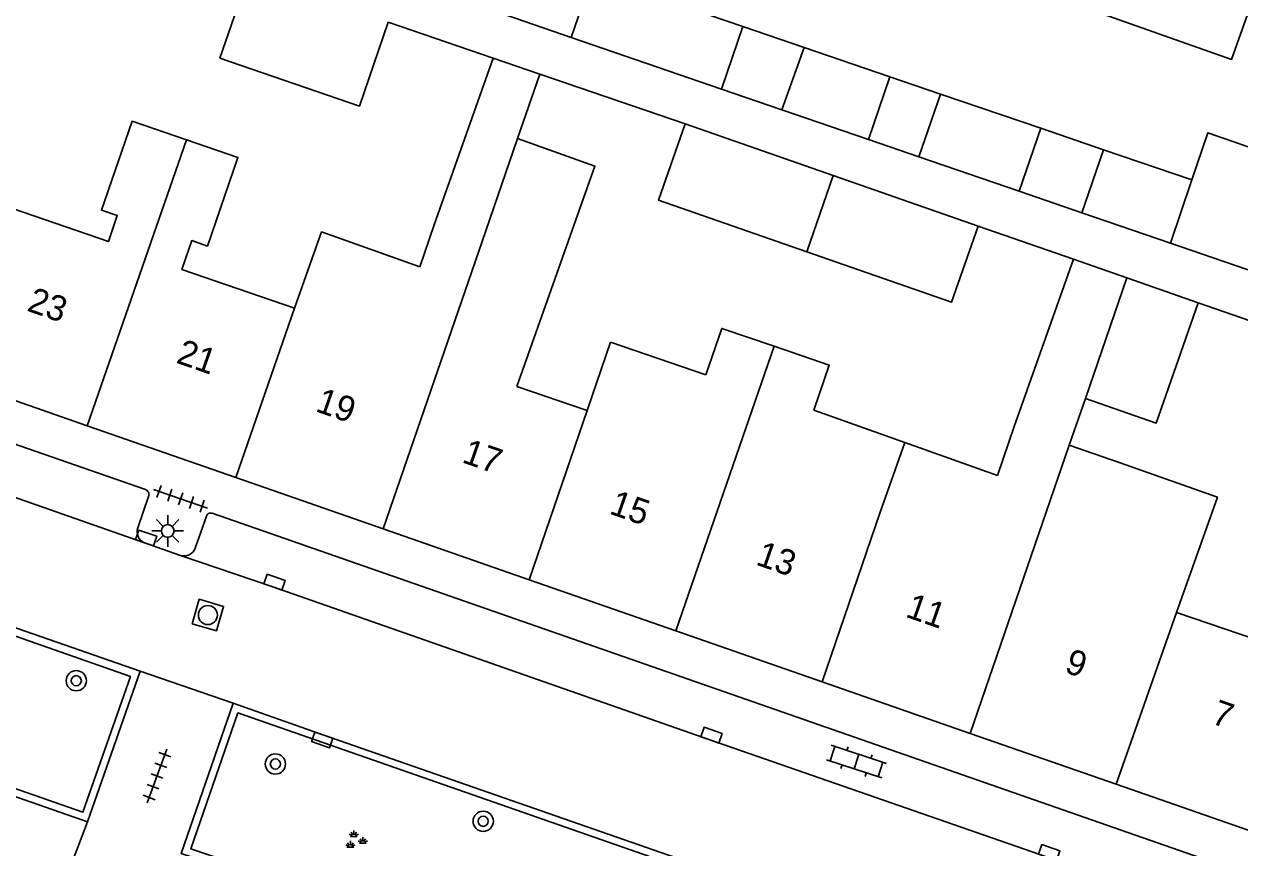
# Model space of a CAD drawing. Extents: x 131000 to 133014, y 396499 to 399001.
# Drawn here: x 131686.19 to 131734.13, y 398002.56 to 398035.03 of the extents above; entities that cross this region are included whole.
import ezdxf

# ---------------------------------------------------------------- set-up
doc = ezdxf.new("R2010")
doc.units = 0
for name, color, linetype in [('gg-afsc-erfafscheiding', 7, 'Continuous'), ('gg-anno-huisnummerreeks BGT', 7, 'Continuous'), ('gg-bbg-gedigitaliseerde bebouwing', 7, 'Continuous'), ('gg-bbg-gedigitaliseerde bijgebouw', 7, 'Continuous'), ('gg-bbg-hoofdgebouw', 7, 'Continuous'), ('gg-bbg-luifel en loopbrug', 7, 'Continuous'), ('gg-bbg-tussenscheiding', 7, 'Continuous'), ('gg-knt-verharding', 7, 'Continuous'), ('gg-knt-verharding nz', 7, 'Continuous'), ('gt-grn-groengrens', 7, 'Continuous'), ('gt-grn-weggrens', 7, 'Continuous'), ('gt-symb-boom', 7, 'Continuous'), ('gt-symb-groenvak', 7, 'Continuous'), ('gt-symb-klinker verharding', 7, 'Continuous'), ('gt-symb-kolk', 7, 'Continuous'), ('gt-symb-lichtmast', 7, 'Continuous'), ('gt-symb-rioolschacht', 7, 'Continuous'), ('gt-symb-tegel verharding', 7, 'Continuous')]:
    doc.layers.add(name, color=color, linetype=linetype)

# ---------------------------------------------------------------- blocks, each defined once
blk = doc.blocks.new('gt0-KOLK')
at = {"layer": 'gt-symb-kolk'}
blk.add_lwpolyline([(0, 0), (0.375, 0), (0.375, 0.4), (-0.375, 0.4), (-0.375, 0), (0, 0)], dxfattribs=at)
blk = doc.blocks.new('gt0-LMAST')
at = {"layer": 'gt-symb-lichtmast'}
for p, q in [((-0.005, 0.246), (-0.005, 0.621)), ((-0.182, 0.173), (-0.447, 0.438)), ((0.172, 0.173), (0.437, 0.438)), ((-0.255, -0.004), (-0.63, -0.004)), ((-0.182, -0.181), (-0.447, -0.446)), ((-0.005, -0.254), (-0.005, -0.629)), ((0.437, -0.446), (0.172, -0.181)), ((0.245, -0.004), (0.62, -0.004))]:
    blk.add_line(p, q, dxfattribs=at)
blk.add_circle((-0.005, -0.004), 0.25, dxfattribs=at)
blk = doc.blocks.new('gt0-TEG1')
at = {"layer": 'gt-symb-tegel verharding'}
for p, q in [((-1.125, 0), (1.125, 0)), ((-0.9, -0.25), (-0.9, 0.25)), ((-0.45, -0.25), (-0.45, 0.25)), ((0, -0.25), (0, 0.25)), ((0.45, -0.25), (0.45, 0.25)), ((0.9, -0.25), (0.9, 0.25))]:
    blk.add_line(p, q, dxfattribs=at)
blk = doc.blocks.new('gt0-GRVAK')
at = {"layer": 'gt-symb-groenvak'}
for p, q in [((-0.11, 0.189), (-0.228, 0.24)), ((-0.182, 0.153), (0.088, 0.153)), ((-0.091, 0.211), (-0.156, 0.322)), ((-0.047, 0.214), (-0.047, 0.393)), ((-0.004, 0.211), (0.061, 0.322)), ((0.015, 0.189), (0.133, 0.24)), ((0.262, -0.052), (0.197, 0.059)), ((0.305, -0.049), (0.305, 0.13)), ((0.349, -0.052), (0.414, 0.059)), ((-0.245, -0.228), (-0.363, -0.177)), ((-0.318, -0.264), (-0.047, -0.264)), ((-0.226, -0.206), (-0.291, -0.095)), ((-0.183, -0.203), (-0.183, -0.024)), ((-0.139, -0.206), (-0.074, -0.095)), ((-0.12, -0.228), (-0.002, -0.177)), ((0.243, -0.074), (0.125, -0.023)), ((0.17, -0.11), (0.441, -0.11)), ((0.368, -0.074), (0.486, -0.023))]:
    blk.add_line(p, q, dxfattribs=at)
blk = doc.blocks.new('gt0-BOOM')
at = {"layer": 'gt-symb-boom'}
for radius in [0.4, 0.2]:
    blk.add_circle((0, 0), radius, dxfattribs=at)
blk = doc.blocks.new('gt0-RS')
at = {"layer": 'gt-symb-rioolschacht'}
blk.add_lwpolyline([(-0.5, -0.5), (0.5, -0.5), (0.5, 0.5), (-0.5, 0.5)], close=True, dxfattribs=at)
blk.add_circle((0, 0), 0.375, dxfattribs=at)
blk = doc.blocks.new('gt0-KL1')
at = {"layer": 'gt-symb-klinker verharding'}
for p, q in [((-1.15, 0.3), (1.15, 0.3)), ((-1, -0.3), (-1, 0.3)), ((-0.5, 0.3), (-0.5, 0.45)), ((0, -0.3), (0, 0.3)), ((0.5, 0.3), (0.5, 0.45)), ((1, -0.3), (1, 0.3)), ((-1.15, -0.3), (1.15, -0.3)), ((-0.5, -0.45), (-0.5, -0.3)), ((0.5, -0.45), (0.5, -0.3))]:
    blk.add_line(p, q, dxfattribs=at)

msp = doc.modelspace()

# ---------------------------------------------------------------- linework, layer by layer
at = {"layer": 'gg-afsc-erfafscheiding'}
for p, q in [((131704.693, 398033.694), (131700.552, 398035.117)), ((131712.259, 398031.1), (131706.527, 398033.069)), ((131723.816, 398027.077), (131727.583, 398025.765)), ((131732.497, 398024.053), (131741.31, 398020.984))]:
    msp.add_line(p, q, dxfattribs=at)
at = {"layer": 'gg-bbg-gedigitaliseerde bebouwing'}
for p, q in [((131702.36, 398027.121), (131704.693, 398033.694)), ((131704.693, 398033.694), (131706.527, 398033.069)), ((131706.527, 398033.069), (131705.649, 398030.526)), ((131701.794, 398025.469), (131702.36, 398027.121)), ((131725.244, 398019.173), (131727.583, 398025.765)), ((131727.583, 398025.765), (131729.682, 398025.038)), ((131705.618, 398020.755), (131708.396, 398019.803)), ((131727.41, 398018.431), (131728.046, 398020.281)), ((131720.93, 398018.54), (131717.335, 398019.816)), ((131724.583, 398017.243), (131725.244, 398019.173)), ((131720.93, 398018.54), (131724.583, 398017.243)), ((131727.41, 398018.431), (131729.373, 398017.758))]:
    msp.add_line(p, q, dxfattribs=at)
for points in [[(131728.898, 398038.688), (131727.86, 398035.752), (131733.815, 398033.647), (131734.862, 398036.609)], [(131685.305, 398027.912), (131689.511, 398026.465), (131689.863, 398027.487), (131689.237, 398027.702), (131690.444, 398031.21), (131692.586, 398030.473)], [(131692.586, 398030.473), (131694.618, 398029.774), (131693.419, 398026.289), (131692.801, 398026.501), (131692.412, 398025.364), (131696.854, 398023.842)], [(131705.618, 398020.755), (131708.701, 398029.443), (131705.649, 398030.526)], [(131701.794, 398025.469), (131697.92, 398026.844), (131696.854, 398023.842)], [(131713.078, 398021.206), (131713.706, 398023.039), (131715.768, 398022.333)], [(131713.078, 398021.206), (131709.318, 398022.494), (131708.396, 398019.803)], [(131715.768, 398022.333), (131717.942, 398021.588), (131717.335, 398019.816)], [(131731.642, 398011.841), (131733.253, 398016.381), (131729.373, 398017.758)], [(131731.642, 398011.841), (131736.042, 398010.334), (131736.403, 398011.386), (131735.83, 398011.582), (131736.978, 398015.009)]]:
    msp.add_lwpolyline(points, dxfattribs=at)
at = {"layer": 'gg-bbg-gedigitaliseerde bijgebouw'}
for p, q in [((131708.604, 398036.972), (131714.539, 398034.944)), ((131704.115, 398035.771), (131707.765, 398034.517)), ((131714.539, 398034.944), (131713.697, 398032.479)), ((131707.765, 398034.517), (131713.697, 398032.479)), ((131716.08, 398031.66), (131716.949, 398034.12)), ((131716.949, 398034.12), (131720.335, 398032.963)), ((131720.335, 398032.963), (131719.489, 398030.489)), ((131721.483, 398029.804), (131722.33, 398032.281)), ((131722.33, 398032.281), (131726.286, 398030.929)), ((131716.08, 398031.66), (131719.489, 398030.489)), ((131718.102, 398029.067), (131712.259, 398031.1)), ((131726.286, 398030.929), (131725.437, 398028.445)), ((131721.483, 398029.804), (131725.437, 398028.445)), ((131727.91, 398027.596), (131728.76, 398030.084)), ((131728.76, 398030.084), (131732.247, 398028.892)), ((131723.816, 398027.077), (131718.102, 398029.067)), ((131727.91, 398027.596), (131731.402, 398026.396)), ((131731.402, 398026.396), (131737.261, 398024.383)), ((131729.682, 398025.038), (131732.497, 398024.053))]:
    msp.add_line(p, q, dxfattribs=at)
for points in [[(131700.552, 398035.117), (131699.414, 398031.807), (131693.907, 398033.7), (131695.044, 398037.01)], [(131717.055, 398026.058), (131711.212, 398028.093), (131712.259, 398031.1)], [(131738.12, 398026.886), (131735.419, 398027.809), (131736.058, 398029.645), (131732.877, 398030.752), (131732.247, 398028.892)], [(131717.055, 398026.058), (131722.768, 398024.068), (131723.816, 398027.077)], [(131732.497, 398024.053), (131730.844, 398019.308), (131728.046, 398020.281)]]:
    msp.add_lwpolyline(points, dxfattribs=at)
at = {"layer": 'gg-bbg-hoofdgebouw'}
for p, q in [((131688.677, 398019.198), (131682.97, 398021.185)), ((131694.543, 398017.155), (131688.677, 398019.198)), ((131700.343, 398015.135), (131694.543, 398017.155)), ((131706.11, 398013.127), (131700.343, 398015.135)), ((131711.894, 398011.113), (131706.11, 398013.127)), ((131717.664, 398009.104), (131711.894, 398011.113)), ((131723.506, 398007.07), (131717.664, 398009.104)), ((131729.256, 398005.068), (131723.506, 398007.07)), ((131735.078, 398003.04), (131729.256, 398005.068))]:
    msp.add_line(p, q, dxfattribs=at)
at = {"layer": 'gg-bbg-luifel en loopbrug'}
for p, q in [((131716.949, 398034.12), (131714.539, 398034.944)), ((131722.33, 398032.281), (131720.335, 398032.963)), ((131713.697, 398032.479), (131716.08, 398031.66)), ((131728.76, 398030.084), (131726.286, 398030.929)), ((131719.489, 398030.489), (131721.483, 398029.804)), ((131725.437, 398028.445), (131727.91, 398027.596))]:
    msp.add_line(p, q, dxfattribs=at)
at = {"layer": 'gg-bbg-tussenscheiding'}
for p, q in [((131708.604, 398036.972), (131707.765, 398034.517)), ((131688.677, 398019.198), (131692.586, 398030.473)), ((131704.252, 398026.473), (131705.649, 398030.526)), ((131718.102, 398029.067), (131717.055, 398026.058)), ((131732.247, 398028.892), (131731.402, 398026.396)), ((131700.343, 398015.135), (131704.252, 398026.473)), ((131728.046, 398020.281), (131729.682, 398025.038)), ((131696.854, 398023.842), (131694.543, 398017.155)), ((131711.894, 398011.113), (131715.768, 398022.333)), ((131708.396, 398019.803), (131706.11, 398013.127)), ((131719.941, 398015.752), (131720.93, 398018.54)), ((131723.506, 398007.07), (131727.41, 398018.431)), ((131719.941, 398015.752), (131717.664, 398009.104)), ((131731.642, 398011.841), (131729.256, 398005.068))]:
    msp.add_line(p, q, dxfattribs=at)
at = {"layer": 'gg-knt-verharding'}
for p, q in [((131647.547, 398031.795), (131690.973, 398016.682)), ((131691.096, 398016.418), (131690.672, 398015.172)), ((131693.606, 398015.748), (131744.125, 397998.152)), ((131692.933, 398014.369), (131693.377, 398015.633)), ((131690.934, 398014.588), (131692.351, 398014.09)), ((131688.693, 398003.585), (131690.767, 398009.525)), ((131694.434, 398008.265), (131690.767, 398009.525)), ((131683.911, 398005.246), (131688.693, 398003.585))]:
    msp.add_line(p, q, dxfattribs=at)
for points in [[(131690.767, 398009.525), (131681.156, 398012.866), (131665.63, 398018.302)], [(131696.07, 398001.086), (131692.385, 398002.329), (131694.434, 398008.265)], [(131721.383, 397998.86), (131698.008, 398007.002), (131694.434, 398008.265)]]:
    msp.add_lwpolyline(points, dxfattribs=at)
for centre, radius, start, end in [((131690.917, 398016.495), 0.195, 336.6893, 73.2731), ((131693.541, 398015.592), 0.169, 67.3489, 165.9812), ((131691.1, 398015.013), 0.456, 159.614, 248.7109), ((131692.494, 398014.537), 0.47, 252.2192, 339.0052)]:
    msp.add_arc(centre, radius, start, end, dxfattribs=at)
at = {"layer": 'gg-knt-verharding nz'}
for points in [[(131646.281, 398030.138), (131647.664, 398029.67), (131680.464, 398018.248), (131690.934, 398014.588)], [(131692.351, 398014.09), (131695.993, 398012.845), (131713.23, 398006.812), (131726.556, 398002.185), (131739.998, 397997.494), (131743.661, 397996.188)]]:
    msp.add_lwpolyline(points, dxfattribs=at)
at = {"layer": 'gt-grn-groengrens'}
for points in [[(131664.52, 398013.889), (131665.821, 398017.917), (131690.377, 398009.32), (131688.508, 398003.967), (131684.05, 398005.515), (131683.97, 398005.36)], [(131696.135, 398001.381), (131692.767, 398002.517), (131694.619, 398007.881), (131720.995, 397998.677), (131720.63, 397997.695), (131720.838, 397997.624), (131720.097, 397995.471)]]:
    msp.add_lwpolyline(points, dxfattribs=at)
at = {"layer": 'gt-grn-weggrens'}
msp.add_line((131687.887, 398001.484), (131688.693, 398003.585), dxfattribs=at)

# ---------------------------------------------------------------- block references
at = {"layer": 'gt-symb-boom'}
for p in [(131688.244, 398009.149), (131696.097, 398005.864), (131704.295, 398003.605)]:
    msp.add_blockref('gt0-BOOM', p, dxfattribs=at)
at = {"layer": 'gt-symb-groenvak'}
msp.add_blockref('gt0-GRVAK', (131699.239, 398002.854), dxfattribs=at)
at = {"layer": 'gt-symb-klinker verharding', "rotation": -18.126812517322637}
msp.add_blockref('gt0-KL1', (131719.02, 398005.958), dxfattribs=at)
at = {"layer": 'gt-symb-kolk'}
for p, rotation in [((131690.934, 398014.588), -19.26841496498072), ((131695.993, 398012.845), -18.85183578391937), ((131698.008, 398007.002), 160.78568814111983), ((131713.23, 398006.812), -19.26841497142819), ((131726.556, 398002.185), -19.14137379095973)]:
    msp.add_blockref('gt0-KOLK', p, dxfattribs=dict(at, rotation=rotation))
at = {"layer": 'gt-symb-lichtmast'}
msp.add_blockref('gt0-LMAST', (131691.856, 398015.061), dxfattribs=at)
at = {"layer": 'gt-symb-rioolschacht', "rotation": -16.134204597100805}
msp.add_blockref('gt0-RS', (131693.434, 398011.738), dxfattribs=at)
at = {"layer": 'gt-symb-tegel verharding'}
for p, rotation in [((131692.36, 398016.318), -18.851835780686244), ((131691.427, 398005.387), 69.8260550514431)]:
    msp.add_blockref('gt0-TEG1', p, dxfattribs=dict(at, rotation=rotation))

# ---------------------------------------------------------------- texts
at = {"layer": 'gg-anno-huisnummerreeks BGT'}
for s, p in [('23', (131686.257, 398023.747)), ('21', (131692.144, 398021.697)), ('19', (131697.637, 398019.784)), ('17', (131703.416, 398017.771)), ('15', (131709.23, 398015.747)), ('13', (131715.007, 398013.736)), ('11', (131720.913, 398011.679)), ('9', (131727.185, 398009.495)), ('7', (131732.968, 398007.481))]:
    msp.add_text(s, height=1, rotation=340.8, dxfattribs=at).set_placement(p)

doc.saveas('drawing.dxf')
